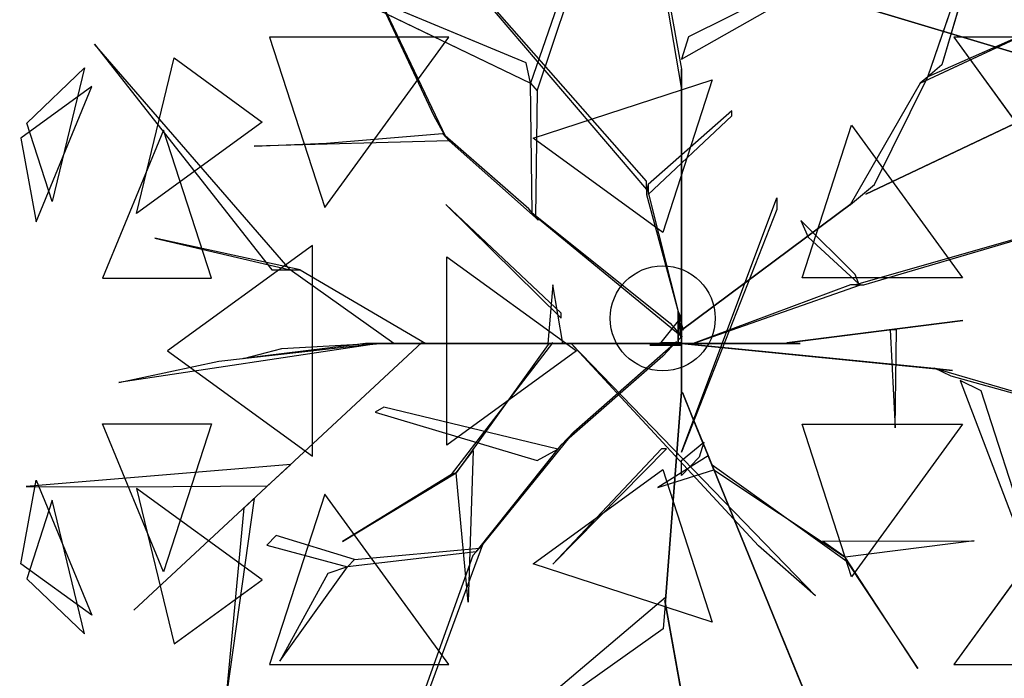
# Model space of a CAD drawing. Extents: x 22936 to 50368, y -4877 to 31080.
# Tile 323 of 601: x 46863 to 47109, y 3207 to 3372. Entities that reach past the tile are written whole.
import ezdxf

# ---------------------------------------------------------------- set-up
doc = ezdxf.new("R2010")
doc.units = 0
doc.layers.get('0').update_dxf_attribs({"linetype": 'CONTINUOUS'})
for name, color, linetype in [('00_TRACE_ARBRE', 3, 'CONTINUOUS'), ('00_TRACE_RDC', 241, 'CONTINUOUS'), ('08_AMENAGEMENTS_EXTERIEURS', 253, 'CONTINUOUS'), ('09_VEGETATION', 134, 'CONTINUOUS')]:
    doc.layers.add(name, color=color, linetype=linetype)

# ---------------------------------------------------------------- blocks, each defined once
blk = doc.blocks.new('TREE_GEOMETRIC_ROUND')
at = {"color": 7}
for p, q in [((659.8, 629.4, 4074.4), (845.8, 1171, 4367.3)), ((845.8, 1171, 4367.3), (695.2, 658.9, 4126.7)), ((-664.3, 1074, 5052.5), (-43.9, 347.3, 3886.1)), ((-43.9, 368.2, 3797.1), (-664.3, 1074, 5042)), ((-35.6, 1083.8, 3300.2), (43.9, 648.6, 2772)), ((43.9, 602.6, 2829.5), (-35.6, 1071.2, 3326.4)), ((-804.6, 1020.4, 3023), (-546, 478.3, 3253.2)), ((-575, 530.8, 3253.2), (-804.6, 1020.4, 3023)), ((-204.6, 990.2, 4205.1), (-334, 613, 3577.5)), ((-317.6, 594, 3608.8), (-191.1, 969.2, 4205.1)), ((-345.2, 664.2, 3650.7), (-1035.9, 952.1, 3577.5)), ((-1035.9, 952.1, 3577.5), (-334, 613, 3577.5)), ((440.3, 918.1, 4074.4), (61.4, 729.6, 2965.5)), ((43.9, 673.7, 2892.3), (432.8, 894.1, 4074.4)), ((504.8, 335.9, 3415.3), (1641.7, 875.3, 3593.2)), ((1641.7, 875.3, 3593.2), (504.8, 335.9, 3357.8)), ((640.5, 613.4, 4105.7), (950.7, 757.4, 4806.6)), ((950.7, 757.4, 4806.6), (659.8, 629.4, 4074.4)), ((-538.8, 728.2, 2392.4), (-987, 728.2, 2682.5)), ((-987, 728.2, 2682.5), (-848.5, 302, 2392.4)), ((-848.5, 302, 2392.4), (-538.8, 728.2, 2392.4)), ((61.4, 729.6, 2965.5), (43.9, 673.7, 2892.3)), ((725, 728.2, 5468.4), (1034.7, 302, 5468.4)), ((1173.2, 728.2, 5178.3), (725, 728.2, 5468.4)), ((-1424.8, 711.3, 4367.3), (-981.2, 146.5, 4126.7)), ((-935.2, 146.5, 4074.4), (-1424.8, 711.3, 4367.3)), ((-1319.9, 287.5, 5031.1), (-1225.9, 676.5, 4958.5)), ((-1225.9, 676.5, 4958.5), (-1005.2, 516.2, 5283)), ((-1594.7, 513.6, 4337.8), (-1450, 651.5, 4599.3)), ((-1450, 651.5, 4599.3), (-1530.8, 317, 4661.7)), ((-334, 613, 3577.5), (-345.2, 664.2, 3650.7)), ((43.9, 648.6, 2772), (43.9, 602.6, 2829.5)), ((43.9, 8.4, 1966.5), (43.9, 648.6, 2772)), ((695.2, 658.9, 4126.7), (659.8, 629.4, 4074.4)), ((-327.8, 475.9, 5644.3), (120.7, 621.6, 5644.3)), ((120.7, 621.6, 5644.3), (-3.3, 240.2, 5736.5)), ((526.6, 359.6, 3415.3), (659.8, 629.4, 4074.4)), ((659.8, 629.4, 4074.4), (640.5, 613.4, 4105.7)), ((-1431.8, 604.8, 3199.5), (-1609.5, 475.7, 3565.9)), ((-1571.2, 266.8, 3265.8), (-1431.8, 604.8, 3199.5)), ((-330.3, 289.4, 3300.2), (-334, 613, 3577.5)), ((-334, 613, 3577.5), (-317.6, 594, 3608.8)), ((-317.6, 594, 3608.8), (-322, 279.9, 3326.4)), ((43.9, 602.6, 2829.5), (43.9, -41.8, 1966.5)), ((640.5, 613.4, 4105.7), (465.5, 308.8, 3415.3)), ((169.5, 544, 4498), (-39.8, 359.9, 3797.1)), ((169.5, 531.4, 4498), (169.5, 544, 4498)), ((-546, 478.3, 3253.2), (-575, 530.8, 3253.2)), ((-39.8, 334.8, 3870.4), (169.5, 531.4, 4498)), ((-1530.8, 317, 4661.7), (-1594.7, 513.6, 4337.8)), ((-1252.3, 495.8, 2829.7), (-1404.9, 125.8, 2902.3)), ((-1005.2, 516.2, 5283), (-1319.9, 287.5, 5031.1)), ((-1132, 125.8, 2577.8), (-1252.3, 495.8, 2829.7)), ((345.4, 126.8, 5736.5), (469.4, 508.3, 5644.3)), ((469.4, 508.3, 5644.3), (746.6, 126.8, 5644.3)), ((-1609.5, 475.7, 3565.9), (-1571.2, 266.8, 3265.8)), ((-537.8, 468.9, 3242.7), (-1025.3, 456, 3284.6)), ((-844.8, 462.9, 3300.2), (-554.3, 487.8, 3300.2)), ((-554.3, 487.8, 3300.2), (-537.8, 468.9, 3242.7)), ((-338.5, 298.9, 3315.9), (-554.3, 487.8, 3300.2)), ((-537.8, 468.9, 3242.7), (-313.8, 270.5, 3242.7)), ((-3.3, 240.2, 5736.5), (-327.8, 475.9, 5644.3)), ((-1025.3, 456, 3284.6), (-844.8, 462.9, 3300.2)), ((-43.9, 347.3, 3886.1), (-43.9, 368.2, 3797.1)), ((-43.9, 359.9, 3797.1), (-43.9, 334.8, 3870.4)), ((48.1, -4.2, 2364), (-43.9, 359.9, 3797.1)), ((-39.8, 359.9, 3797.1), (-39.8, 334.8, 3870.4)), ((471.9, 314.1, 3415.3), (526.6, 359.6, 3415.3)), ((-43.9, 334.8, 3870.4), (48.1, -4.2, 2510.4)), ((43.9, -309.6, 4440.5), (282.4, 326.4, 5654)), ((282.4, 326.4, 5654), (282.4, 297.1, 5491.8)), ((1223.9, 322.2, 5052.5), (479.1, 108.8, 3886.1)), ((500, 108.8, 3797.1), (1223.9, 322.2, 5042)), ((504.8, 335.9, 3357.8), (504.8, 335.9, 3415.3)), ((-546.1, 309.6, 5523.2), (-257.3, 25.1, 4895.5)), ((-257.3, 37.7, 5010.6), (-546.1, 309.6, 5523.2)), ((-313.8, 270.5, 3242.7), (-338.5, 298.9, 3315.9)), ((43.9, -4.2, 2510.4), (471.9, 314.1, 3357.8)), ((471.9, 314.1, 3415.3), (43.9, -4.2, 2583.7)), ((282.4, 297.1, 5491.8), (43.9, -309.6, 4513.7)), ((465.5, 308.8, 3415.3), (471.9, 314.1, 3415.3)), ((471.9, 314.1, 3357.8), (471.9, 314.1, 3415.3)), ((-322, 279.9, 3326.4), (-330.3, 289.4, 3300.2)), ((-330.3, 289.4, 3300.2), (15, 12.8, 2772)), ((45.1, -22, 2829.5), (-322, 279.9, 3326.4)), ((342.6, 270.2, 4498), (360.8, 227.9, 4498)), ((477.9, 134.4, 3870.4), (342.6, 270.2, 4498)), ((-910.1, 146.5, 4105.7), (-1274.1, 226, 4806.6)), ((-1274.1, 226, 4806.6), (-935.2, 146.5, 4074.4)), ((360.8, 227.9, 4498), (487.8, 111.3, 3797.1)), ((-879.4, 207, 5468.4), (-1242, -56.5, 5178.3)), ((-879.4, -319.9, 5468.4), (-879.4, 207, 5468.4)), ((-543.3, -292.3, 5644.3), (-543.3, 179.3, 5644.3)), ((-543.3, 179.3, 5644.3), (-218.8, -56.5, 5736.5)), ((-1404.9, 125.8, 2902.3), (-1132, 125.8, 2577.8)), ((-981.2, 146.5, 4126.7), (-935.2, 146.5, 4074.4)), ((-935.2, 146.5, 4074.4), (-910.1, 146.5, 4105.7)), ((-675.8, -37.7, 3415.3), (-935.2, 146.5, 4074.4)), ((-910.1, 146.5, 4105.7), (-596.3, -37.7, 3415.3)), ((746.6, 126.8, 5644.3), (345.4, 126.8, 5736.5)), ((487.8, 111.3, 3797.1), (477.9, 134.4, 3870.4)), ((-278.3, 108.8, 5612.1), (-290.8, -37.7, 4456.2)), ((-253.2, -37.7, 4456.2), (-278.3, 108.8, 5612.1)), ((73.2, -37.7, 2364), (491.7, 108.8, 3797.1)), ((466.6, 108.8, 3870.4), (73.2, -37.7, 2510.4)), ((491.7, 108.8, 3797.1), (466.6, 108.8, 3870.4)), ((479.1, 108.8, 3886.1), (500, 108.8, 3797.1)), ((-257.3, 25.1, 4895.5), (-257.3, 37.7, 5010.6)), ((42, 27.1, 2791.2), (-8.3, -35.6, 2791.2)), ((35.6, -29.3), (35.6, 41.8)), ((35.6, 41.8), (35.6, 20.9, 1893.2)), ((35.6, 41.8), (42, 27.1, 2791.2)), ((42, 27.1, 2791.2), (42, -23.1, 2791.2)), ((15, 12.8, 2772), (45.1, -22, 2829.5)), ((35.6, 20.9, 1893.2), (35.6, -29.3, 1893.2)), ((35.6, -37.7, 1966.5), (35.6, 20.9, 1893.2)), ((35.6, 20.9, 1893.2), (35.6, -16.7, 2437.2)), ((43.9, -4.2, 2510.4), (43.9, 16.7, 2039.7)), ((43.9, 16.7, 2039.7), (43.9, -41.8, 1966.5)), ((43.9, -41.8, 1966.5), (43.9, 8.4, 1966.5)), ((747.6, 19.4, 5507.5), (307.6, -36.3, 4586.9)), ((340.8, -32.1, 4498), (747.6, 19.4, 5507.5)), ((35.6, -16.7, 2437.2), (35.6, -37.7, 1966.5)), ((42, -23.1, 2791.2), (35.6, -29.3)), ((43.9, -62.8, 2437.2), (43.9, -4.2, 2510.4)), ((43.9, -4.2, 2510.4), (43.9, -159, 3007.3)), ((43.9, -4.2, 2583.7), (43.9, -4.2, 2510.4)), ((48.1, -4.2, 2510.4), (48.1, -4.2, 2364)), ((581.4, -3.9, 5214.6), (565.4, -3.9, 5099.5)), ((565.4, -3.9, 5099.5), (578, -248.8, 5549.4)), ((578, -248.8, 5549.4), (581.4, -3.9, 5214.6)), ((-719.1, -39, 4325.4), (-1364, -135.5, 4586.9)), ((-605.7, -35.6, 3415.3), (-1326.3, -704.7, 3593.2)), ((-1326.3, -704.7, 3593.2), (-605.7, -35.6, 3357.8)), ((-1113.8, -82.4, 4555.6), (-765, -42.5, 4398.6)), ((-746.9, -37.7, 4335.9), (-1052.4, -75.3, 5099.5)), ((-956.1, -50.2, 4937.4), (-734.4, -37.7, 4383)), ((-765, -42.5, 4398.6), (-719.1, -39, 4325.4)), ((-746.9, -37.7, 4335.9), (-232.2, -37.7, 3839)), ((-734.4, -37.7, 4383), (-746.9, -37.7, 4335.9)), ((-207.1, -37.7, 3886.1), (-734.4, -37.7, 4383)), ((-604.6, -37.7, 3415.3), (-675.8, -37.7, 3415.3)), ((-605.7, -35.6, 3357.8), (-605.7, -35.6, 3415.3)), ((-604.6, -37.7, 3357.8), (-604.6, -37.7, 3415.3)), ((-81.6, -37.7, 2934.1), (-604.6, -37.7, 3357.8)), ((-604.6, -37.7, 3415.3), (-81.6, -37.7, 3007.3)), ((-596.3, -37.7, 3415.3), (-604.6, -37.7, 3415.3)), ((-531.7, -365.8, 4848.5), (-278.5, -36.2, 4456.2)), ((-290.3, -40.6, 4571.3), (-519.9, -361.5, 4906)), ((-290.8, -37.7, 4456.2), (-253.2, -37.7, 4456.2)), ((-244.8, -37.7, 3959.3), (-290.8, -37.7, 4456.2)), ((-278.5, -36.2, 4456.2), (-290.3, -40.6, 4571.3)), ((-253.2, -37.7, 4456.2), (-207.1, -37.7, 3886.1)), ((-207.1, -37.7, 3886.1), (-244.8, -37.7, 3959.3)), ((-140.2, -37.7, 3064.9), (-232.2, -37.7, 3839)), ((-232.2, -37.7, 3839), (-207.1, -37.7, 3886.1)), ((-232.2, -37.7, 4440.5), (378.7, -669.5, 5654)), ((236.4, -544, 5491.8), (-232.2, -37.7, 4513.7)), ((-232.2, -37.7, 4513.7), (-232.2, -37.7, 4440.5)), ((-225.6, -258.5, 2358.4), (31.1, -33, 1966.5)), ((-207.1, -37.7, 3886.1), (-81.6, -37.7, 3007.3)), ((-81.6, -37.7, 3007.3), (-140.2, -37.7, 3064.9)), ((-81.6, -37.7, 3007.3), (-81.6, -37.7, 2934.1)), ((73.2, -37.7, 2510.4), (-81.6, -37.7, 3007.3)), ((-81.6, -37.7, 2934.1), (14.6, -37.7, 2437.2)), ((-35.6, -41.8), (-8.3, -35.6, 2791.2)), ((-35.6, -41.8), (-14.6, -41.8, 1893.2)), ((35.6, -41.8), (-35.6, -41.8)), ((-14.6, -41.8, 1893.2), (-35.6, -41.8, 2364)), ((-35.6, -41.8, 2364), (23, -41.8, 2437.2)), ((-14.6, -41.8, 1893.2), (35.6, -41.8, 1893.2)), ((43.9, -41.8, 1966.5), (-14.6, -41.8, 1893.2)), ((-8.3, -35.6, 2791.2), (42, -35.6, 2791.2)), ((31.1, -33, 1966.5), (-3.2, -69.7, 1966.5)), ((35.6, -37.7, 1966.5), (14.6, -37.7, 2437.2)), ((14.6, -37.7, 2437.2), (73.2, -37.7, 2510.4)), ((23, -41.8, 2437.2), (43.9, -41.8, 1966.5)), ((35.1, -36.7, 1966.5), (85, -41.7, 1966.5)), ((676.3, -100.8, 2829.5), (35.1, -36.7, 1966.5)), ((35.6, -29.3, 1893.2), (35.6, -29.3)), ((42, -35.6, 2791.2), (35.6, -41.8)), ((94.1, -37.7, 2039.7), (35.6, -37.7, 1966.5)), ((35.6, -41.8, 1893.2), (35.6, -41.8)), ((43.9, -41.8, 1966.5), (43.9, -62.8, 2437.2)), ((73.2, -37.7, 2510.4), (73.2, -37.7, 2364)), ((73.2, -37.7, 2510.4), (94.1, -37.7, 2039.7)), ((85, -41.7, 1966.5), (722.1, -105.4, 2772)), ((85.8, -37.7, 5481.4), (295, -37.7, 4498)), ((85.8, -37.7, 5669.7), (85.8, -37.7, 5481.4)), ((341, -37.7, 4498), (85.8, -37.7, 5669.7)), ((295, -37.7, 4498), (341, -37.7, 4498)), ((307.6, -36.3, 4586.9), (340.8, -32.1, 4498)), ((-1242, -56.5, 5178.3), (-879.4, -319.9, 5468.4)), ((-1052.4, -75.3, 5099.5), (-956.1, -50.2, 4937.4)), ((-218.8, -56.5, 5736.5), (-543.3, -292.3, 5644.3)), ((-3.2, -69.7, 1966.5), (-257, -292.1, 2300.8)), ((43.9, -159, 2934.1), (43.9, -62.8, 2437.2)), ((-1364, -135.5, 4586.9), (-1113.8, -82.4, 4555.6)), ((722.1, -105.4, 2772), (676.3, -100.8, 2829.5)), ((718.1, -119.5, 2772), (676.7, -99.4, 2829.5)), ((676.7, -99.4, 2829.5), (1132.9, -232.9, 3326.4)), ((1144.2, -238.3, 3300.2), (718.1, -119.5, 2772)), ((740.6, -130.5, 2892.3), (900.6, -547.9, 4074.4)), ((793.3, -156.1, 2965.5), (740.6, -130.5, 2892.3)), ((43.9, -159, 2934.1), (3.3, -680.5, 3357.8)), ((3.3, -680.5, 3415.3), (43.9, -159, 3007.3)), ((43.9, -159, 3007.3), (43.9, -159, 2934.1)), ((93.2, -276.5, 3886.1), (45.8, -160.3, 3007.3)), ((45.8, -160.3, 3007.3), (68, -214.5, 3064.9)), ((923.2, -558.9, 4074.4), (793.3, -156.1, 2965.5)), ((-700.7, -197, 3117.4), (-722.5, -209.4, 3117.4)), ((-266.1, -301.8, 2421.1), (-700.7, -197, 3117.4)), ((-722.5, -209.4, 3117.4), (-317.1, -330.7, 2494.4)), ((68, -214.5, 3064.9), (102.7, -299.8, 3839)), ((-1404.9, -238.8, 2902.3), (-1132, -238.8, 2577.8)), ((-1252.3, -608.8, 2829.7), (-1404.9, -238.8, 2902.3)), ((-1132, -238.8, 2577.8), (-1252.3, -608.8, 2829.7)), ((345.4, -239.8, 5736.5), (746.6, -239.8, 5644.3)), ((469.4, -621.3, 5644.3), (345.4, -239.8, 5736.5)), ((746.6, -239.8, 5644.3), (469.4, -621.3, 5644.3)), ((-225.6, -258.5, 2358.4), (-461.5, -550, 2855.3)), ((-257, -292.1, 2300.8), (-225.6, -258.5, 2358.4)), ((-470.1, -559.2, 2829.1), (-257, -292.1, 2300.8)), ((43.9, -330.6, 4456.2), (99.4, -284.5, 3886.1)), ((99.4, -284.5, 3886.1), (87.5, -322.2, 3959.3)), ((102.7, -299.8, 3839), (93.2, -276.5, 3886.1)), ((93.2, -276.5, 3886.1), (292.4, -764.7, 4383)), ((-519.9, -361.5, 4895.5), (-477.9, -305.9, 4848.5)), ((-477.9, -305.9, 4848.5), (-489.9, -684.9, 5361.1)), ((-317.1, -330.7, 2494.4), (-266.1, -301.8, 2421.1)), ((-6.3, -301.3, 5010.6), (-278.3, -590, 5523.2)), ((-278.3, -590, 5523.2), (6.3, -301.3, 4895.5)), ((110.6, -319.1, 4456.2), (-15.5, -397.7, 5612.1)), ((6.3, -301.3, 4895.5), (-6.3, -301.3, 5010.6)), ((43.9, -309.6, 4513.7), (43.9, -309.6, 4440.5)), ((297.1, -776.3, 4335.9), (102.7, -299.8, 3839)), ((120.1, -342.4, 4456.2), (110.6, -319.1, 4456.2)), ((-933.8, -340.2, 3462.4), (-1596.1, -395.6, 3357.8)), ((-992.1, -394.3, 3488.5), (-933.8, -340.2, 3462.4)), ((87.5, -322.2, 3959.3), (43.9, -368.2, 4456.2)), ((43.9, -368.2, 4456.2), (43.9, -330.6, 4456.2)), ((120.1, -342.4, 4456.2), (124.8, -354, 4571.3)), ((124.8, -354, 4456.2), (120.1, -342.4, 4456.2)), ((458.2, -584.1, 4848.5), (120.1, -342.4, 4456.2)), ((-804.4, -533.2, 5246), (-519.9, -361.5, 4906)), ((-531.7, -365.8, 4848.5), (-804.4, -533.2, 5246)), ((-519.9, -361.5, 4906), (-531.7, -365.8, 4848.5)), ((-489.9, -684.9, 5361.1), (-519.9, -361.5, 4895.5)), ((-327.8, -588.9, 5644.3), (-3.3, -353.1, 5736.5)), ((-15.5, -397.7, 5612.1), (124.8, -354, 4456.2)), ((-3.3, -353.1, 5736.5), (120.7, -734.6, 5644.3)), ((124.8, -354, 4571.3), (453.5, -572.4, 4906)), ((-1609.5, -588.7, 3565.9), (-1571.2, -379.7, 3265.8)), ((-1571.2, -379.7, 3265.8), (-1431.8, -717.8, 3199.5)), ((-1596.1, -395.6, 3357.8), (-1345.6, -396.4, 3431)), ((-1345.6, -396.4, 3431), (-992.1, -394.3, 3488.5)), ((-1005.2, -629.1, 5283), (-1319.9, -400.4, 5031.1)), ((-1319.9, -400.4, 5031.1), (-1225.9, -789.5, 4958.5)), ((-848.5, -415, 2392.4), (-987, -841.2, 2682.5)), ((-538.8, -841.2, 2392.4), (-848.5, -415, 2392.4)), ((1034.7, -415, 5468.4), (725, -841.2, 5468.4)), ((-1530.8, -429.9, 4661.7), (-1594.7, -626.6, 4337.8)), ((-1450, -764.5, 4599.3), (-1530.8, -429.9, 4661.7)), ((-1025.8, -425.7, 3546.1), (-1094.1, -911.7, 4205.1)), ((-1050.3, -449.3, 3561.8), (-1025.8, -425.7, 3546.1)), ((-1094.1, -911.7, 4205.1), (-1050.3, -449.3, 3561.8)), ((-970.7, -518.1, 3734), (-993.6, -542.5, 3734)), ((-774.4, -578.1, 3137.7), (-970.7, -518.1, 3734)), ((-603.6, -946.7, 2786.3), (-453, -540.8, 2771.6)), ((-453, -540.8, 2771.6), (-478.7, -568.3, 2844.8)), ((396.5, -532.4, 4848.5), (775.7, -531.4, 5361.1)), ((453.5, -572.4, 4895.5), (396.5, -532.4, 4848.5)), ((775.7, -531.4, 5361.1), (453.5, -572.4, 4895.5)), ((-993.6, -542.5, 3734), (-791.6, -596.4, 3106.3)), ((-470.1, -559.2, 2829.1), (-791.6, -596.4, 3106.3)), ((-774.4, -578.1, 3137.7), (-461.5, -550, 2855.3)), ((-461.5, -550, 2855.3), (-470.1, -559.2, 2829.1)), ((378.7, -669.5, 5654), (236.4, -544, 5491.8)), ((-1431.8, -717.8, 3199.5), (-1609.5, -588.7, 3565.9)), ((-791.6, -596.4, 3106.3), (-774.4, -578.1, 3137.7)), ((-478.7, -568.3, 2844.8), (-620.7, -965, 2843.8)), ((120.7, -734.6, 5644.3), (-327.8, -588.9, 5644.3)), ((634.8, -851, 5246), (453.5, -572.4, 4906)), ((453.5, -572.4, 4906), (458.2, -584.1, 4848.5)), ((458.2, -584.1, 4848.5), (634.8, -851, 5246)), ((-961.2, -832.7, 3238.8), (-791.6, -596.4, 3106.3)), ((-841.4, -612.9, 3179.5), (-961.2, -832.7, 3238.8)), ((-791.6, -596.4, 3106.3), (-841.4, -612.9, 3179.5)), ((-1594.7, -626.6, 4337.8), (-1450, -764.5, 4599.3)), ((-1225.9, -789.5, 4958.5), (-1005.2, -629.1, 5283)), ((-373.5, -991.1, 4105.7), (4, -672.1, 3415.3)), ((3.3, -680.5, 3415.3), (-2.2, -751.4, 3415.3)), ((176, -1648.4, 3593.2), (2.2, -680.5, 3357.8)), ((2.2, -680.5, 3357.8), (2.2, -680.5, 3415.3)), ((2.2, -680.5, 3415.3), (176, -1648.4, 3593.2)), ((4, -672.1, 3415.3), (3.3, -680.5, 3415.3)), ((3.3, -680.5, 3357.8), (3.3, -680.5, 3415.3)), ((-2.2, -751.4, 3415.3), (-375.4, -1016.1, 4074.4)), ((292.4, -764.7, 4383), (297.1, -776.3, 4335.9)), ((376.1, -970, 4937.4), (292.4, -764.7, 4383)), ((297.1, -776.3, 4325.4), (543.6, -1380.7, 4586.9)), ((314.5, -818.9, 4398.6), (297.1, -776.3, 4325.4)), ((297.1, -776.3, 4335.9), (412.5, -1059.2, 5099.5)), ((447.2, -1144.4, 4555.6), (314.5, -818.9, 4398.6)), ((-987, -841.2, 2682.5), (-538.8, -841.2, 2392.4)), ((725, -841.2, 5468.4), (1173.2, -841.2, 5178.3))]:
    blk.add_line(p, q, dxfattribs=at)
mesh = blk.add_polyface(dxfattribs=at)
corners = [(845.8, 1171, 4367.3), (695.2, 658.9, 4126.7), (659.8, 629.4, 4074.4)]
mesh.append_faces([[corners[k] for k in face] for face in [(0, 1, 2)]], dxfattribs={"color": 7})
mesh = blk.add_polyface(dxfattribs=at)
corners = [(-804.6, 1020.4, 3023), (-546, 478.3, 3253.2), (-575, 530.8, 3253.2)]
mesh.append_faces([[corners[k] for k in face] for face in [(0, 1, 2)]], dxfattribs={"color": 7})
mesh = blk.add_polyface(dxfattribs=at)
corners = [(-345.2, 664.2, 3650.7), (-1035.9, 952.1, 3577.5), (-334, 613, 3577.5)]
mesh.append_faces([[corners[k] for k in face] for face in [(0, 1, 2)]], dxfattribs={"color": 7})
mesh = blk.add_polyface(dxfattribs=at)
corners = [(1641.7, 875.3, 3593.2), (504.8, 335.9, 3357.8), (504.8, 335.9, 3415.3)]
mesh.append_faces([[corners[k] for k in face] for face in [(0, 1, 2)]], dxfattribs={"color": 7})
mesh = blk.add_polyface(dxfattribs=at)
corners = [(950.7, 757.4, 4806.6), (659.8, 629.4, 4074.4), (640.5, 613.4, 4105.7)]
mesh.append_faces([[corners[k] for k in face] for face in [(0, 1, 2)]], dxfattribs={"color": 7})
mesh = blk.add_polyface(dxfattribs=at)
corners = [(-538.8, 728.2, 2392.4), (-987, 728.2, 2682.5), (-848.5, 302, 2392.4)]
mesh.append_faces([[corners[k] for k in face] for face in [(0, 1, 2)]], dxfattribs={"color": 7})
mesh = blk.add_polyface(dxfattribs=at)
corners = [(1173.2, 728.2, 5178.3), (725, 728.2, 5468.4), (1034.7, 302, 5468.4)]
mesh.append_faces([[corners[k] for k in face] for face in [(0, 1, 2)]], dxfattribs={"color": 7})
mesh = blk.add_polyface(dxfattribs=at)
corners = [(-1424.8, 711.3, 4367.3), (-981.2, 146.5, 4126.7), (-935.2, 146.5, 4074.4)]
mesh.append_faces([[corners[k] for k in face] for face in [(0, 1, 2)]], dxfattribs={"color": 7})
mesh = blk.add_polyface(dxfattribs=at)
corners = [(-1225.9, 676.5, 4958.5), (-1005.2, 516.2, 5283), (-1319.9, 287.5, 5031.1)]
mesh.append_faces([[corners[k] for k in face] for face in [(0, 1, 2)]], dxfattribs={"color": 7})
mesh = blk.add_polyface(dxfattribs=at)
corners = [(-1450, 651.5, 4599.3), (-1530.8, 317, 4661.7), (-1594.7, 513.6, 4337.8)]
mesh.append_faces([[corners[k] for k in face] for face in [(0, 1, 2)]], dxfattribs={"color": 7})
mesh = blk.add_polyface(dxfattribs=at)
corners = [(43.9, 8.4, 1966.5), (43.9, 602.6, 2829.5), (43.9, -41.8, 1966.5), (43.9, 648.6, 2772)]
mesh.append_faces([[corners[k] for k in face] for face in [(0, 1, 2), (1, 0, 3)]], dxfattribs={"vtx0": -1, "color": 7})
mesh = blk.add_polyface(dxfattribs=at)
corners = [(120.7, 621.6, 5644.3), (-3.3, 240.2, 5736.5), (-327.8, 475.9, 5644.3)]
mesh.append_faces([[corners[k] for k in face] for face in [(0, 1, 2)]], dxfattribs={"color": 7})
mesh = blk.add_polyface(dxfattribs=at)
corners = [(-1431.8, 604.8, 3199.5), (-1609.5, 475.7, 3565.9), (-1571.2, 266.8, 3265.8)]
mesh.append_faces([[corners[k] for k in face] for face in [(0, 1, 2)]], dxfattribs={"color": 7})
mesh = blk.add_polyface(dxfattribs=at)
corners = [(-1252.3, 495.8, 2829.7), (-1404.9, 125.8, 2902.3), (-1132, 125.8, 2577.8)]
mesh.append_faces([[corners[k] for k in face] for face in [(0, 1, 2)]], dxfattribs={"color": 7})
mesh = blk.add_polyface(dxfattribs=at)
corners = [(746.6, 126.8, 5644.3), (345.4, 126.8, 5736.5), (469.4, 508.3, 5644.3)]
mesh.append_faces([[corners[k] for k in face] for face in [(0, 1, 2)]], dxfattribs={"color": 7})
mesh = blk.add_polyface(dxfattribs=at)
corners = [(-546.1, 309.6, 5523.2), (-257.3, 25.1, 4895.5), (-257.3, 37.7, 5010.6)]
mesh.append_faces([[corners[k] for k in face] for face in [(0, 1, 2)]], dxfattribs={"color": 7})
mesh = blk.add_polyface(dxfattribs=at)
corners = [(471.9, 314.1, 3357.8), (43.9, -4.2, 2583.7), (43.9, -4.2, 2510.4), (471.9, 314.1, 3415.3)]
mesh.append_faces([[corners[k] for k in face] for face in [(0, 1, 2), (1, 0, 3)]], dxfattribs={"vtx0": -1, "color": 7})
mesh = blk.add_polyface(dxfattribs=at)
corners = [(-1274.1, 226, 4806.6), (-935.2, 146.5, 4074.4), (-910.1, 146.5, 4105.7)]
mesh.append_faces([[corners[k] for k in face] for face in [(0, 1, 2)]], dxfattribs={"color": 7})
mesh = blk.add_polyface(dxfattribs=at)
corners = [(-879.4, 207, 5468.4), (-1242, -56.5, 5178.3), (-879.4, -319.9, 5468.4)]
mesh.append_faces([[corners[k] for k in face] for face in [(0, 1, 2)]], dxfattribs={"color": 7})
mesh = blk.add_polyface(dxfattribs=at)
corners = [(-218.8, -56.5, 5736.5), (-543.3, -292.3, 5644.3), (-543.3, 179.3, 5644.3)]
mesh.append_faces([[corners[k] for k in face] for face in [(0, 1, 2)]], dxfattribs={"color": 7})
mesh = blk.add_polyface(dxfattribs=at)
corners = [(-278.3, 108.8, 5612.1), (-290.8, -37.7, 4456.2), (-253.2, -37.7, 4456.2)]
mesh.append_faces([[corners[k] for k in face] for face in [(0, 1, 2)]], dxfattribs={"color": 7})
mesh = blk.add_polyface(dxfattribs=at)
corners = [(35.6, 41.8), (35.6, -29.3, 1893.2), (35.6, -29.3), (35.6, 20.9, 1893.2)]
mesh.append_faces([[corners[k] for k in face] for face in [(0, 1, 2), (1, 0, 3)]], dxfattribs={"vtx0": -1, "color": 7})
mesh = blk.add_polyface(dxfattribs=at)
corners = [(35.6, 41.8), (42, -23.1, 2791.2), (35.6, -29.3), (42, 27.1, 2791.2)]
mesh.append_faces([[corners[k] for k in face] for face in [(0, 1, 2), (1, 0, 3)]], dxfattribs={"vtx0": -1, "color": 7})
mesh = blk.add_polyface(dxfattribs=at)
corners = [(35.6, 20.9, 1893.2), (35.6, -16.7, 2437.2), (35.6, -37.7, 1966.5)]
mesh.append_faces([[corners[k] for k in face] for face in [(0, 1, 2)]], dxfattribs={"color": 7})
mesh = blk.add_polyface(dxfattribs=at)
corners = [(43.9, -4.2, 2510.4), (43.9, -41.8, 1966.5), (43.9, -62.8, 2437.2), (43.9, 16.7, 2039.7)]
mesh.append_faces([[corners[k] for k in face] for face in [(0, 1, 2), (1, 0, 3)]], dxfattribs={"vtx0": -1, "color": 7})
mesh = blk.add_polyface(dxfattribs=at)
corners = [(747.6, 19.4, 5507.5), (307.6, -36.3, 4586.9), (340.8, -32.1, 4498)]
mesh.append_faces([[corners[k] for k in face] for face in [(0, 1, 2)]], dxfattribs={"color": 7})
mesh = blk.add_polyface(dxfattribs=at)
corners = [(43.9, -62.8, 2437.2), (43.9, -159, 3007.3), (43.9, -159, 2934.1), (43.9, -4.2, 2510.4)]
mesh.append_faces([[corners[k] for k in face] for face in [(0, 1, 2), (1, 0, 3)]], dxfattribs={"vtx0": -1, "color": 7})
mesh = blk.add_polyface(dxfattribs=at)
corners = [(565.4, -3.9, 5099.5), (578, -248.8, 5549.4), (581.4, -3.9, 5214.6)]
mesh.append_faces([[corners[k] for k in face] for face in [(0, 1, 2)]], dxfattribs={"color": 7})
mesh = blk.add_polyface(dxfattribs=at)
corners = [(-1326.3, -704.7, 3593.2), (-605.7, -35.6, 3357.8), (-605.7, -35.6, 3415.3)]
mesh.append_faces([[corners[k] for k in face] for face in [(0, 1, 2)]], dxfattribs={"color": 7})
mesh = blk.add_polyface(dxfattribs=at)
corners = [(-207.1, -37.7, 3886.1), (-746.9, -37.7, 4335.9), (-232.2, -37.7, 3839), (-734.4, -37.7, 4383)]
mesh.append_faces([[corners[k] for k in face] for face in [(0, 1, 2), (1, 0, 3)]], dxfattribs={"vtx0": -1, "color": 7})
mesh = blk.add_polyface(dxfattribs=at)
corners = [(-604.6, -37.7, 3357.8), (-81.6, -37.7, 3007.3), (-81.6, -37.7, 2934.1), (-604.6, -37.7, 3415.3)]
mesh.append_faces([[corners[k] for k in face] for face in [(0, 1, 2), (1, 0, 3)]], dxfattribs={"vtx0": -1, "color": 7})
mesh = blk.add_polyface(dxfattribs=at)
corners = [(-244.8, -37.7, 3959.3), (-253.2, -37.7, 4456.2), (-207.1, -37.7, 3886.1), (-290.8, -37.7, 4456.2)]
mesh.append_faces([[corners[k] for k in face] for face in [(0, 1, 2), (1, 0, 3)]], dxfattribs={"vtx0": -1, "color": 7})
mesh = blk.add_polyface(dxfattribs=at)
corners = [(-140.2, -37.7, 3064.9), (-207.1, -37.7, 3886.1), (-81.6, -37.7, 3007.3), (-232.2, -37.7, 3839)]
mesh.append_faces([[corners[k] for k in face] for face in [(0, 1, 2), (1, 0, 3)]], dxfattribs={"vtx0": -1, "color": 7})
mesh = blk.add_polyface(dxfattribs=at)
corners = [(73.2, -37.7, 2510.4), (-81.6, -37.7, 2934.1), (14.6, -37.7, 2437.2), (-81.6, -37.7, 3007.3)]
mesh.append_faces([[corners[k] for k in face] for face in [(0, 1, 2), (1, 0, 3)]], dxfattribs={"vtx0": -1, "color": 7})
mesh = blk.add_polyface(dxfattribs=at)
corners = [(-35.6, -41.8, 2364), (43.9, -41.8, 1966.5), (-14.6, -41.8, 1893.2), (23, -41.8, 2437.2)]
mesh.append_faces([[corners[k] for k in face] for face in [(0, 1, 2), (1, 0, 3)]], dxfattribs={"vtx0": -1, "color": 7})
mesh = blk.add_polyface(dxfattribs=at)
corners = [(-14.6, -41.8, 1893.2), (35.6, -41.8), (-35.6, -41.8), (35.6, -41.8, 1893.2)]
mesh.append_faces([[corners[k] for k in face] for face in [(0, 1, 2), (1, 0, 3)]], dxfattribs={"vtx0": -1, "color": 7})
mesh = blk.add_polyface(dxfattribs=at)
corners = [(14.6, -37.7, 2437.2), (94.1, -37.7, 2039.7), (35.6, -37.7, 1966.5), (73.2, -37.7, 2510.4)]
mesh.append_faces([[corners[k] for k in face] for face in [(0, 1, 2), (1, 0, 3)]], dxfattribs={"vtx0": -1, "color": 7})
mesh = blk.add_polyface(dxfattribs=at)
corners = [(722.1, -105.4, 2772), (35.1, -36.7, 1966.5), (85, -41.7, 1966.5), (676.3, -100.8, 2829.5)]
mesh.append_faces([[corners[k] for k in face] for face in [(0, 1, 2), (1, 0, 3)]], dxfattribs={"vtx0": -1, "color": 7})
mesh = blk.add_polyface(dxfattribs=at)
corners = [(85.8, -37.7, 5669.7), (295, -37.7, 4498), (341, -37.7, 4498), (85.8, -37.7, 5481.4)]
mesh.append_faces([[corners[k] for k in face] for face in [(0, 1, 2), (1, 0, 3)]], dxfattribs={"vtx0": -1, "color": 7})
mesh = blk.add_polyface(dxfattribs=at)
corners = [(43.9, -159, 3007.3), (3.3, -680.5, 3357.8), (3.3, -680.5, 3415.3), (43.9, -159, 2934.1)]
mesh.append_faces([[corners[k] for k in face] for face in [(0, 1, 2), (1, 0, 3)]], dxfattribs={"vtx0": -1, "color": 7})
mesh = blk.add_polyface(dxfattribs=at)
corners = [(93.2, -276.5, 3886.1), (68, -214.5, 3064.9), (102.7, -299.8, 3839), (45.8, -160.3, 3007.3)]
mesh.append_faces([[corners[k] for k in face] for face in [(0, 1, 2), (1, 0, 3)]], dxfattribs={"vtx0": -1, "color": 7})
mesh = blk.add_polyface(dxfattribs=at)
corners = [(-1132, -238.8, 2577.8), (-1252.3, -608.8, 2829.7), (-1404.9, -238.8, 2902.3)]
mesh.append_faces([[corners[k] for k in face] for face in [(0, 1, 2)]], dxfattribs={"color": 7})
mesh = blk.add_polyface(dxfattribs=at)
corners = [(746.6, -239.8, 5644.3), (469.4, -621.3, 5644.3), (345.4, -239.8, 5736.5)]
mesh.append_faces([[corners[k] for k in face] for face in [(0, 1, 2)]], dxfattribs={"color": 7})
mesh = blk.add_polyface(dxfattribs=at)
corners = [(102.7, -299.8, 3839), (292.4, -764.7, 4383), (297.1, -776.3, 4335.9), (93.2, -276.5, 3886.1)]
mesh.append_faces([[corners[k] for k in face] for face in [(0, 1, 2), (1, 0, 3)]], dxfattribs={"vtx0": -1, "color": 7})
mesh = blk.add_polyface(dxfattribs=at)
corners = [(-489.9, -684.9, 5361.1), (-519.9, -361.5, 4895.5), (-477.9, -305.9, 4848.5)]
mesh.append_faces([[corners[k] for k in face] for face in [(0, 1, 2)]], dxfattribs={"color": 7})
mesh = blk.add_polyface(dxfattribs=at)
corners = [(-6.3, -301.3, 5010.6), (-278.3, -590, 5523.2), (6.3, -301.3, 4895.5)]
mesh.append_faces([[corners[k] for k in face] for face in [(0, 1, 2)]], dxfattribs={"color": 7})
mesh = blk.add_polyface(dxfattribs=at)
corners = [(124.8, -354, 4456.2), (110.6, -319.1, 4456.2), (-15.5, -397.7, 5612.1), (120.1, -342.4, 4456.2)]
mesh.append_faces([[corners[k] for k in face] for face in [(0, 1, 2), (1, 0, 3)]], dxfattribs={"vtx0": -1, "color": 7})
mesh = blk.add_polyface(dxfattribs=at)
corners = [(-804.4, -533.2, 5246), (-519.9, -361.5, 4906), (-531.7, -365.8, 4848.5)]
mesh.append_faces([[corners[k] for k in face] for face in [(0, 1, 2)]], dxfattribs={"color": 7})
mesh = blk.add_polyface(dxfattribs=at)
corners = [(120.7, -734.6, 5644.3), (-327.8, -588.9, 5644.3), (-3.3, -353.1, 5736.5)]
mesh.append_faces([[corners[k] for k in face] for face in [(0, 1, 2)]], dxfattribs={"color": 7})
mesh = blk.add_polyface(dxfattribs=at)
corners = [(-1571.2, -379.7, 3265.8), (-1431.8, -717.8, 3199.5), (-1609.5, -588.7, 3565.9)]
mesh.append_faces([[corners[k] for k in face] for face in [(0, 1, 2)]], dxfattribs={"color": 7})
mesh = blk.add_polyface(dxfattribs=at)
corners = [(-1319.9, -400.4, 5031.1), (-1225.9, -789.5, 4958.5), (-1005.2, -629.1, 5283)]
mesh.append_faces([[corners[k] for k in face] for face in [(0, 1, 2)]], dxfattribs={"color": 7})
mesh = blk.add_polyface(dxfattribs=at)
corners = [(-538.8, -841.2, 2392.4), (-848.5, -415, 2392.4), (-987, -841.2, 2682.5)]
mesh.append_faces([[corners[k] for k in face] for face in [(0, 1, 2)]], dxfattribs={"color": 7})
mesh = blk.add_polyface(dxfattribs=at)
corners = [(1173.2, -841.2, 5178.3), (1034.7, -415, 5468.4), (725, -841.2, 5468.4)]
mesh.append_faces([[corners[k] for k in face] for face in [(0, 1, 2)]], dxfattribs={"color": 7})
mesh = blk.add_polyface(dxfattribs=at)
corners = [(-1530.8, -429.9, 4661.7), (-1594.7, -626.6, 4337.8), (-1450, -764.5, 4599.3)]
mesh.append_faces([[corners[k] for k in face] for face in [(0, 1, 2)]], dxfattribs={"color": 7})
mesh = blk.add_polyface(dxfattribs=at)
corners = [(-1094.1, -911.7, 4205.1), (-1050.3, -449.3, 3561.8), (-1025.8, -425.7, 3546.1)]
mesh.append_faces([[corners[k] for k in face] for face in [(0, 1, 2)]], dxfattribs={"color": 7})
mesh = blk.add_polyface(dxfattribs=at)
corners = [(775.7, -531.4, 5361.1), (453.5, -572.4, 4895.5), (396.5, -532.4, 4848.5)]
mesh.append_faces([[corners[k] for k in face] for face in [(0, 1, 2)]], dxfattribs={"color": 7})
mesh = blk.add_polyface(dxfattribs=at)
corners = [(453.5, -572.4, 4906), (458.2, -584.1, 4848.5), (634.8, -851, 5246)]
mesh.append_faces([[corners[k] for k in face] for face in [(0, 1, 2)]], dxfattribs={"color": 7})
mesh = blk.add_polyface(dxfattribs=at)
corners = [(-791.6, -596.4, 3106.3), (-841.4, -612.9, 3179.5), (-961.2, -832.7, 3238.8)]
mesh.append_faces([[corners[k] for k in face] for face in [(0, 1, 2)]], dxfattribs={"color": 7})
mesh = blk.add_polyface(dxfattribs=at)
corners = [(2.2, -680.5, 3415.3), (176, -1648.4, 3593.2), (2.2, -680.5, 3357.8)]
mesh.append_faces([[corners[k] for k in face] for face in [(0, 1, 2)]], dxfattribs={"color": 7})
mesh = blk.add_polyface(dxfattribs=at)
corners = [(376.1, -970, 4937.4), (297.1, -776.3, 4335.9), (412.5, -1059.2, 5099.5), (292.4, -764.7, 4383)]
mesh.append_faces([[corners[k] for k in face] for face in [(0, 1, 2), (1, 0, 3)]], dxfattribs={"vtx0": -1, "color": 7})
mesh = blk.add_polyface(dxfattribs=at)
corners = [(447.2, -1144.4, 4555.6), (297.1, -776.3, 4325.4), (543.6, -1380.7, 4586.9), (314.5, -818.9, 4398.6)]
mesh.append_faces([[corners[k] for k in face] for face in [(0, 1, 2), (1, 0, 3)]], dxfattribs={"vtx0": -1, "color": 7})
blk = doc.blocks.new('ARBRE_SIMPLE')
for radius in [250, 17.5]:
    blk.add_circle((0, 0), radius)
blk = doc.blocks.new('GROUPER_1')
at = {"layer": '00_TRACE_ARBRE', "xscale": 0.75, "yscale": 0.75, "zscale": 0.75, "rotation": 10.53798942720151}
blk.add_blockref('ARBRE_SIMPLE', (5409.87, 3908.48), dxfattribs=at)
blk = doc.blocks.new('GROUPER_2')
at = {"layer": '00_TRACE_RDC'}
blk.add_blockref('GROUPER_1', (12098.99, 4265.72), dxfattribs=at)
blk = doc.blocks.new('GROUPER_17')
at = {"layer": '08_AMENAGEMENTS_EXTERIEURS'}
mesh = blk.add_polyface(dxfattribs=at)
corners = [(16.45, 1860.4), (0, 1328), (0, 1844.55), (1795, 1328), (33.02, 1876.27), (49.71, 1892.12), (66.55, 1907.89), (83.55, 1923.55), (100.74, 1939.04), (118.11, 1954.33), (135.7, 1969.37), (153.53, 1984.11), (171.6, 1998.5), (189.93, 2012.5), (208.55, 2026.07), (227.46, 2039.16), (246.69, 2051.72), (266.25, 2063.72), (286.11, 2075.18), (306.26, 2086.08), (326.69, 2096.46), (347.37, 2106.3), (368.28, 2115.64), (389.4, 2124.46), (410.72, 2132.79), (432.21, 2140.64), (453.87, 2148), (475.66, 2154.9), (497.57, 2161.34), (519.59, 2167.33), (541.68, 2172.89), (563.84, 2178.01), (586.04, 2182.71), (608.27, 2187), (630.51, 2190.89), (652.73, 2194.39), (674.92, 2197.5), (697.06, 2200.25), (719.14, 2202.62), (741.15, 2204.62), (763.1, 2206.23), (785, 2207.43), (806.84, 2208.22), (828.63, 2208.57), (850.38, 2208.48), (872.08, 2207.93), (893.75, 2206.9), (915.39, 2205.39), (936.99, 2203.38), (958.57, 2200.86), (980.13, 2197.81), (1001.67, 2194.22), (1023.19, 2190.07), (1044.71, 2185.36), (1066.22, 2180.06), (1087.73, 2174.17), (1109.23, 2167.67), (1130.75, 2160.55), (1152.27, 2152.79), (1173.81, 2144.38), (1195.36, 2135.31), (1216.93, 2125.59), (1238.5, 2115.38), (1260.06, 2104.88), (1281.58, 2094.27), (1303.04, 2083.75), (1324.43, 2073.52), (1345.72, 2063.77), (1366.89, 2054.69), (1387.93, 2046.48), (1408.82, 2039.32), (1429.54, 2033.42), (1450.06, 2028.98), (1470.36, 2026.17), (1490.44, 2025.2), (1510.26, 2026.26), (1529.82, 2029.54), (1549.07, 2035.18), (1567.96, 2043.07), (1586.43, 2053.03), (1604.39, 2064.91), (1621.79, 2078.53), (1638.55, 2093.74), (1654.6, 2110.37), (1669.89, 2128.24), (1684.32, 2147.2), (1697.85, 2167.08), (1710.39, 2187.71), (1721.89, 2208.92), (1732.26, 2230.56), (1741.45, 2252.45), (1749.38, 2274.43), (1756.03, 2296.38), (1761.5, 2318.27), (1765.9, 2340.13), (1769.36, 2361.94), (1771.99, 2383.72), (1773.91, 2405.46), (1775.24, 2427.19), (1776.09, 2448.89), (1776.59, 2470.58), (1776.85, 2492.26), (1777, 2513.93), (2395.68, 2513.93), (1845, 75), (1845, 0), (1332.44, 6187.9), (953.84, 4324.79), (744.56, 6114.92), (1503.53, 4690.87), (1872.82, 4324.79), (2843.74, 4811.2), (2680.87, 4187.05), (193.79, -1456.02), (188.09, -1836.1), (174.84, -1645.82), (233.16, -2021.44), (244.41, -1272.11), (308.78, -2196.56), (325.25, -1099.34), (412.78, -2356.46), (434, -942.64), (3662.14, -2801.42), (567.57, -806.46), (722.14, -694.7), (893.31, -610.54), (1076.21, -556.38), (1155.38, -537.12), (1232.99, -512.33), (1308.66, -482.14), (1382.02, -446.69), (1452.7, -406.15), (1520.35, -360.74), (1584.63, -310.68), (1645.22, -256.21), (1701.82, -197.6), (1754.16, -135.16), (1801.96, -69.18), (1795, 75)]
mesh.append_faces([[corners[k] for k in face] for face in [(0, 1, 2), (106, 107, 108), (113, 114, 115)]], dxfattribs={"vtx0": -1})
mesh.append_faces([[corners[k] for k in face] for face in [(1, 0, 3), (104, 103, 105), (107, 109, 110), (110, 111, 112), (114, 113, 116), (116, 117, 118), (118, 119, 120), (120, 121, 122), (122, 112, 111)]], dxfattribs={"vtx0": -1, "vtx1": -1})
mesh.append_faces([[corners[k] for k in face] for face in [(3, 103, 104), (122, 105, 103)]], dxfattribs={"vtx0": -1, "vtx1": -1, "vtx2": -1})
mesh.append_faces([[corners[k] for k in face] for face in [(3, 0, 4), (3, 4, 5), (3, 5, 6), (3, 6, 7), (3, 7, 8), (3, 8, 9), (3, 9, 10), (3, 10, 11), (3, 11, 12), (3, 12, 13), (3, 13, 14), (3, 14, 15), (3, 15, 16), (3, 16, 17), (3, 17, 18), (3, 18, 19), (3, 19, 20), (3, 20, 21), (3, 21, 22), (3, 22, 23), (3, 23, 24), (3, 24, 25), (3, 25, 26), (3, 26, 27), (3, 27, 28), (3, 28, 29), (3, 29, 30), (3, 30, 31), (3, 31, 32), (3, 32, 33), (3, 33, 34), (3, 34, 35), (3, 35, 36), (3, 36, 37), (3, 37, 38), (3, 38, 39), (3, 39, 40), (3, 40, 41), (3, 41, 42), (3, 42, 43), (3, 43, 44), (3, 44, 45), (3, 45, 46), (3, 46, 47), (3, 47, 48), (3, 48, 49), (3, 49, 50), (3, 50, 51), (3, 51, 52), (3, 52, 53), (3, 53, 54), (3, 54, 55), (3, 55, 56), (3, 56, 57), (3, 57, 58), (3, 58, 59), (3, 59, 60), (3, 60, 61), (3, 61, 62), (3, 62, 63), (3, 63, 64), (3, 64, 65), (3, 65, 66), (3, 66, 67), (3, 67, 68), (3, 68, 69), (3, 69, 70), (3, 70, 71), (3, 71, 72), (3, 72, 73), (3, 73, 74), (3, 74, 75), (3, 75, 76), (3, 76, 77), (3, 77, 78), (3, 78, 79), (3, 79, 80), (3, 80, 81), (3, 81, 82), (3, 82, 83), (3, 83, 84), (3, 84, 85), (3, 85, 86), (3, 86, 87), (3, 87, 88), (3, 88, 89), (3, 89, 90), (3, 90, 91), (3, 91, 92), (3, 92, 93), (3, 93, 94), (3, 94, 95), (3, 95, 96), (3, 96, 97), (3, 97, 98), (3, 98, 99), (3, 99, 100), (3, 100, 101), (3, 101, 102), (3, 102, 103), (107, 106, 109), (110, 109, 111), (116, 113, 117), (118, 117, 119), (120, 119, 121), (122, 121, 123), (122, 123, 124), (122, 124, 125), (122, 125, 126), (122, 126, 127), (122, 127, 128), (122, 128, 129), (122, 129, 130), (122, 130, 131), (122, 131, 132), (122, 132, 133), (122, 133, 134), (122, 134, 135), (122, 135, 136), (122, 136, 137), (122, 137, 105), (122, 103, 112)]], dxfattribs={"vtx0": -1, "vtx2": -1})
mesh.append_faces([[corners[k] for k in face] for face in [(104, 138, 3)]], dxfattribs={"vtx2": -1})
blk = doc.blocks.new('GROUPER_116')
at = {"layer": '08_AMENAGEMENTS_EXTERIEURS'}
mesh = blk.add_polyface(dxfattribs=at)
corners = [(460.49, 3331.22), (460.49, 3326.22), (94.11, 3239.87), (980.49, 3870.79), (980.49, 3518.79), (480.49, 3870.79), (1209.96, 3523.79), (1000.49, 3518.79), (1000.49, 3523.79), (1000.49, 3336.93), (1165.99, 2980.93), (1307.17, 3133.93), (1000.49, 2980.93), (980.49, 3336.93), (1116.94, 808.8), (980.49, 670.69), (980.49, 838.54), (1082.03, 648.56), (480.49, 3326.22), (460.49, 3076.22), (480.49, 3076.22), (480.49, 0), (980.49, 0), (460.49, 3071.22), (0, 3071.22)]
mesh.append_faces([[corners[k] for k in face] for face in [(6, 7, 8), (10, 6, 11), (15, 14, 17), (2, 23, 24)]], dxfattribs={"vtx0": -1})
mesh.append_faces([[corners[k] for k in face] for face in [(7, 13, 4), (13, 7, 9), (14, 15, 16), (18, 19, 1), (19, 18, 20), (20, 5, 21), (21, 5, 22), (22, 5, 15), (23, 2, 19)]], dxfattribs={"vtx0": -1, "vtx1": -1})
mesh.append_faces([[corners[k] for k in face] for face in [(7, 6, 9), (9, 6, 10), (15, 5, 4), (15, 4, 13), (19, 2, 1)]], dxfattribs={"vtx0": -1, "vtx1": -1, "vtx2": -1})
mesh.append_faces([[corners[k] for k in face] for face in [(20, 18, 5), (15, 13, 16)]], dxfattribs={"vtx0": -1, "vtx2": -1})
mesh.append_faces([[corners[k] for k in face] for face in [(0, 1, 2), (3, 4, 5)]], dxfattribs={"vtx1": -1})
mesh.append_faces([[corners[k] for k in face] for face in [(10, 12, 9)]], dxfattribs={"vtx2": -1})

msp = doc.modelspace()

# ---------------------------------------------------------------- block references
at = {"layer": '00_TRACE_RDC'}
msp.add_blockref('GROUPER_2', (29515.15, -4876.93), dxfattribs=at)
at = {"layer": '08_AMENAGEMENTS_EXTERIEURS', "color": 54}
msp.add_blockref('GROUPER_17', (46706.19, 1619.93), dxfattribs=at)
at = {"layer": '08_AMENAGEMENTS_EXTERIEURS', "color": 7}
msp.add_blockref('GROUPER_116', (45720.7, 1619.93), dxfattribs=at)
at = {"layer": '09_VEGETATION', "xscale": 0.1, "yscale": 0.1, "zscale": 0.1}
msp.add_blockref('TREE_GEOMETRIC_ROUND', (47024.35, 3294.76), dxfattribs=at)

doc.saveas('drawing.dxf')
